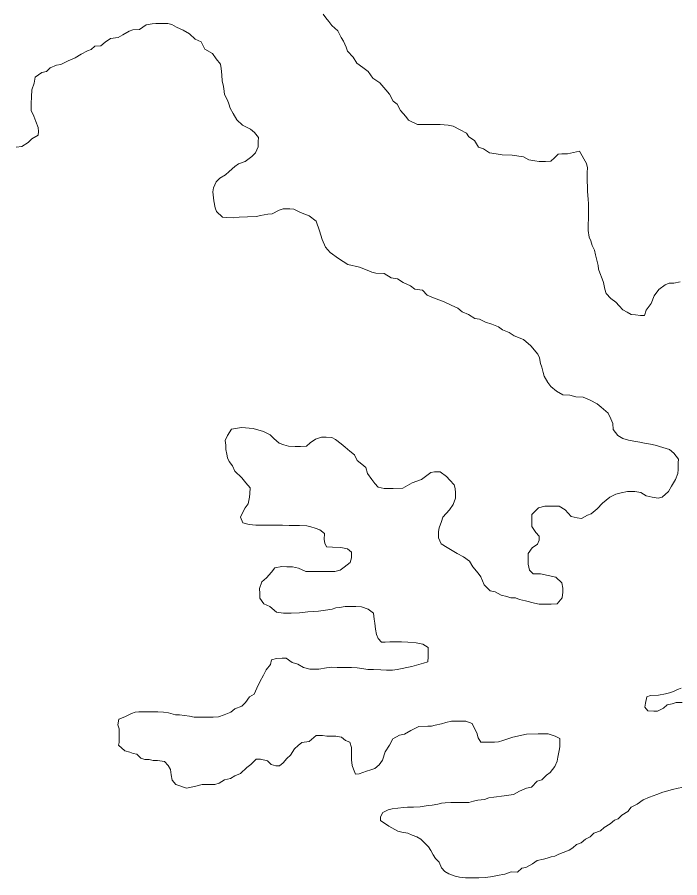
# Model space of a CAD drawing. Extents: x 553962 to 842807, y 8883888 to 9032388.
# Drawn here: x 620486 to 624059, y 8940293 to 8944931 of the extents above; entities that cross this region are included whole.
import ezdxf

# ---------------------------------------------------------------- set-up
doc = ezdxf.new("R2010")
doc.units = 0
doc.header["$LTSCALE"] = 150
doc.layers.add('25', color=7, linetype='Continuous', lineweight=13)

msp = doc.modelspace()

# ---------------------------------------------------------------- linework, layer by layer
at = {"layer": '25'}
for points in [[(623518.7, 8944209.5), (623453.5, 8944194.9), (623423.5, 8944195.1), (623403.5, 8944192.7), (623383.3, 8944172.8), (623363.2, 8944155.4), (623335.6, 8944153.1), (623300.6, 8944153.3), (623278.1, 8944156), (623245.7, 8944161.2), (623215.8, 8944178.9), (623155.8, 8944186.8), (623100.8, 8944189.7), (623068.3, 8944194.9), (623033.4, 8944200.2), (623001, 8944220.4), (622973.6, 8944230.6), (622951.3, 8944265.8), (622921.5, 8944286), (622909.1, 8944306.1), (622874.2, 8944323.9), (622836.9, 8944344.2), (622809.4, 8944349.4), (622766.9, 8944352.2), (622729.4, 8944352.4), (622691.9, 8944352.7), (622644.3, 8944353), (622597, 8944375.8), (622582.2, 8944395.9), (622552.4, 8944428.7), (622535.1, 8944461.3), (622512.8, 8944479), (622493, 8944516.7), (622473.2, 8944539.3), (622441, 8944577.1), (622403.7, 8944602.4), (622378.9, 8944637.6), (622349.1, 8944660.3), (622316.7, 8944683.1), (622297, 8944715.8), (622267.2, 8944748.5), (622259.8, 8944768.6), (622245.1, 8944801.2), (622232.7, 8944821.3), (622215.5, 8944856.5), (622183.2, 8944886.8), (622165.9, 8944906.9), (622151, 8944927), (622136.2, 8944947.2)], [(620480.4, 8944231.1), (620510.5, 8944233.4), (620545.7, 8944255.7), (620565.8, 8944275.6), (620598.5, 8944295.4), (620601.1, 8944315.4), (620598.8, 8944335.4), (620586.5, 8944368.1), (620576.7, 8944398.2), (620562, 8944428.3), (620562.2, 8944465.8), (620562.5, 8944500.9), (620565.3, 8944538.4), (620578.1, 8944575.9), (620583.3, 8944608.4), (620618.6, 8944633.2), (620643.6, 8944638.1), (620663.8, 8944657.9), (620698.9, 8944672.7), (620721.4, 8944675.1), (620761.6, 8944694.8), (620799.2, 8944712.1), (620831.9, 8944731.9), (620864.5, 8944749.2), (620884.6, 8944756.6), (620904.8, 8944774), (620937.3, 8944776.3), (620959.9, 8944796.2), (620990.1, 8944816), (621030.2, 8944820.8), (621055.3, 8944835.6), (621090.5, 8944855.4), (621110.5, 8944862.8), (621145.5, 8944865.1), (621180.8, 8944889.9), (621213.3, 8944894.7), (621233.3, 8944897), (621265.8, 8944896.8), (621298.3, 8944896.6), (621320.8, 8944891.4), (621345.7, 8944876.2), (621380.6, 8944861), (621415.5, 8944840.7), (621445.3, 8944813), (621477.7, 8944797.8), (621497.4, 8944757.6), (621539.7, 8944734.8), (621559.5, 8944707.1), (621581.8, 8944676.9), (621586.6, 8944654.3), (621588.9, 8944619.3), (621591.1, 8944586.7), (621596, 8944566.7), (621600.8, 8944546.6), (621603.1, 8944514), (621620.4, 8944483.9), (621627.7, 8944463.8), (621635, 8944441.2), (621649.8, 8944411.1), (621669.6, 8944378.4), (621701.9, 8944348.2), (621744.2, 8944327.8), (621766.6, 8944310.2), (621786.4, 8944282.5), (621786.2, 8944260), (621786, 8944232.4), (621770.8, 8944200), (621750.6, 8944180.1), (621715.4, 8944152.8), (621680.3, 8944140.5), (621660.2, 8944125.6), (621629.9, 8944098.3)], [(624061, 8943504.9), (624026, 8943497.6), (624001, 8943497.8), (623980.9, 8943487.9), (623945.7, 8943463.1), (623920.4, 8943428.2), (623905.1, 8943388.3), (623877.3, 8943350.9), (623869.6, 8943323.4), (623847.1, 8943323.6), (623819.6, 8943326.2), (623797.1, 8943328.9), (623774.7, 8943341.6), (623752.2, 8943354.2), (623732.4, 8943374.4), (623715, 8943394.5), (623687.7, 8943414.7), (623662.9, 8943442.4), (623655.6, 8943465), (623648.3, 8943500.1), (623641, 8943520.2), (623628.7, 8943552.8), (623621.3, 8943572.9), (623619, 8943592.9), (623609.3, 8943628.1), (623604.4, 8943650.6), (623599.6, 8943675.7), (623587.3, 8943700.8), (623580, 8943725.9), (623570.2, 8943746), (623565.4, 8943781.1), (623565.6, 8943806.1), (623566, 8943853.7), (623566.2, 8943883.7), (623566.5, 8943926.3), (623564.2, 8943948.8), (623562, 8943993.9), (623562.2, 8944016.4), (623559.9, 8944046.5), (623560.1, 8944074), (623560.3, 8944094), (623560.5, 8944119.1), (623555.7, 8944141.6), (623518.7, 8944209.5)], [(621629.9, 8944098.3), (621609.8, 8944080.9), (621579.6, 8944063.6), (621559.5, 8944043.7), (621544.2, 8944011.2), (621541.6, 8943988.7), (621546.2, 8943941.1), (621553.4, 8943903.5), (621560.8, 8943883.4), (621593.1, 8943853.2), (621615.5, 8943850.5), (621653.1, 8943850.3), (621683.1, 8943852.6), (621728.1, 8943854.8), (621775.7, 8943857), (621798.2, 8943861.8), (621838.3, 8943869.1), (621860.8, 8943871.4), (621898.5, 8943891.2), (621921, 8943898.6), (621956.1, 8943898.3), (621978.5, 8943895.7), (622013.4, 8943877.9), (622060.8, 8943860.1), (622097.4, 8943831.2), (622116.1, 8943779.7), (622130.7, 8943732.3), (622149, 8943692.2), (622174.5, 8943663), (622218.3, 8943630.1), (622218.3, 8943630.1), (622269.5, 8943597.3), (622269.5, 8943597.3), (622331.5, 8943582.7), (622331.5, 8943582.7), (622372.9, 8943566.9), (622397.8, 8943556.7), (622420.3, 8943551.6), (622465.3, 8943548.8), (622502.6, 8943526), (622537.6, 8943520.8), (622567.5, 8943500.5), (622607.3, 8943482.8), (622629.7, 8943465.1), (622672.2, 8943459.8), (622697, 8943432.1), (622739.4, 8943414.3), (622784.3, 8943399), (622826.7, 8943378.7), (622861.6, 8943363.4), (622886.4, 8943343.2), (622918.8, 8943328), (622953.7, 8943307.7), (622978.7, 8943302.5), (623011.1, 8943287.3), (623046, 8943277.1), (623080.9, 8943261.8), (623103.3, 8943246.6), (623138.2, 8943231.4), (623165.6, 8943213.7), (623215.4, 8943193.3), (623255.3, 8943159.4), (623292.7, 8943114.4), (623302.6, 8943094.3), (623307.3, 8943064.3), (623314.7, 8943044.2), (623322, 8943016.6), (623326.8, 8942996.5), (623346.6, 8942961.4), (623363.9, 8942941.2), (623393.8, 8942916), (623428.6, 8942895.7), (623466.1, 8942893), (623498.6, 8942885.2), (623538.6, 8942882.5), (623576, 8942867.2), (623613.3, 8942846.9), (623635.7, 8942829.3), (623673, 8942796.5), (623687.8, 8942766.3), (623697.6, 8942741.2), (623699.8, 8942708.7), (623724.6, 8942676), (623752, 8942660.8), (623781.9, 8942650.6), (623811.9, 8942645.3), (623844.4, 8942640.1), (623869.3, 8942634.9), (623901.8, 8942629.7), (623926.8, 8942624.6), (623966.7, 8942611.8), (624004.1, 8942601.5), (624026.5, 8942581.3), (624051.2, 8942548.6), (624051.1, 8942528.6), (624050.8, 8942493.6), (624048.2, 8942471), (624035.4, 8942438.6), (624015.1, 8942403.7), (623997.4, 8942373.7), (623964.7, 8942343.9)], [(622126.8, 8942667.6), (622094.1, 8942656.7), (622065.7, 8942637.1), (622046.8, 8942618.5), (622014.3, 8942616.2), (621984.3, 8942616.4), (621949.3, 8942619.1), (621924.3, 8942626.8), (621899.4, 8942634.5), (621869.5, 8942659.7), (621849.7, 8942679.9), (621814.8, 8942697.6), (621758.2, 8942713.4), (621694.9, 8942719.9), (621641.4, 8942709.8)], [(621641.4, 8942709.8), (621620.8, 8942676.3), (621607.7, 8942650.2), (621612, 8942624), (621612, 8942600.1), (621616.4, 8942576.1), (621620.8, 8942556.5), (621629.5, 8942536.9), (621646.9, 8942512.9), (621659.7, 8942484.3), (621697, 8942449), (621719.3, 8942421.3), (621741.6, 8942393.7), (621741.3, 8942363.6), (621738.7, 8942343.6), (621730.9, 8942308.6), (621715.7, 8942286.2), (621700.5, 8942258.7), (621690.3, 8942236.3), (621702.6, 8942206.2), (621737.6, 8942195.9), (621772.6, 8942193.2), (621805.1, 8942193), (621837.6, 8942192.7), (621872.6, 8942192.5), (621917.6, 8942192.2), (621952.6, 8942192), (621987.6, 8942191.8), (622007.6, 8942191.6), (622047.6, 8942188.8), (622070.1, 8942183.7), (622092.6, 8942176), (622117.5, 8942168.4), (622142.4, 8942148.2), (622142.1, 8942115.6), (622144.5, 8942095.6), (622154.3, 8942075.5), (622186.8, 8942075.3), (622231.8, 8942072.5), (622266.8, 8942064.7), (622289.2, 8942047.1), (622288.9, 8942017), (622281.2, 8941992), (622248.5, 8941967.2), (622228.4, 8941949.8), (622198.3, 8941942.5), (622155.8, 8941942.8), (622110.8, 8941943.1), (622065.8, 8941943.4), (622043.3, 8941943.5), (622003.4, 8941961.3), (621970.9, 8941969.1), (621940.9, 8941969.2), (621913.4, 8941969.4), (621875.8, 8941962.2), (621858.2, 8941939.8), (621830.4, 8941909.9), (621805.2, 8941887.5), (621792.5, 8941852.6), (621794.8, 8941825), (621794.6, 8941800), (621816.8, 8941769.8), (621849.2, 8941754.6), (621884, 8941724.3), (621921.5, 8941719), (621941.5, 8941718.9), (621964, 8941718.7), (622009.1, 8941720.9), (622054.1, 8941725.7), (622111.7, 8941730.3), (622149.2, 8941735), (622184.3, 8941739.8), (622204.3, 8941747.2), (622224.4, 8941749.6), (622254.4, 8941754.4), (622276.9, 8941754.2), (622311.9, 8941754), (622342, 8941753.8), (622379.4, 8941741), (622406.7, 8941718.3), (622411.5, 8941685.7), (622413.8, 8941665.7), (622418.6, 8941633.1), (622423.3, 8941603.1), (622433.2, 8941582.9), (622450.6, 8941562.8), (622470.6, 8941562.7), (622495.6, 8941565), (622515.6, 8941564.9), (622558.1, 8941564.6), (622593.1, 8941561.9), (622638.1, 8941559.1), (622673.1, 8941551.3), (622702.9, 8941533.6), (622702.8, 8941513.6), (622702.6, 8941483.5), (622699.8, 8941456), (622677.3, 8941448.7), (622614.6, 8941431.5), (622534.5, 8941414.6), (622509.4, 8941412.2)], [(623964.7, 8942343.9), (623942.1, 8942339.1), (623909.6, 8942344.3), (623877.2, 8942352), (623849.8, 8942369.7), (623817.3, 8942374.9), (623777.3, 8942375.2), (623742.2, 8942367.9), (623714.7, 8942360.6), (623682, 8942343.3), (623661.9, 8942328.4), (623641.8, 8942311), (623614, 8942281.1), (623581.3, 8942253.8), (623561.2, 8942246.4), (623528.6, 8942229.1), (623506.1, 8942231.8), (623473.7, 8942239.5), (623441.4, 8942274.8), (623409, 8942295), (623374, 8942295.2), (623331.5, 8942295.5), (623296.4, 8942285.7), (623261.1, 8942250.9), (623260.9, 8942215.9), (623260.7, 8942185.8), (623282.9, 8942153.1), (623300.3, 8942133), (623300.1, 8942113), (623292.4, 8942090.5), (623262.3, 8942070.7), (623242, 8942040.8), (623241.9, 8942018.2), (623241.6, 8941983.2), (623248.8, 8941950.6), (623268.7, 8941930.4), (623308.7, 8941930.2), (623348.7, 8941922.4), (623391.1, 8941912.1), (623423.4, 8941881.8), (623428.2, 8941854.3), (623428, 8941831.7), (623425.3, 8941801.7), (623397.5, 8941769.3), (623365, 8941767.1), (623340, 8941767.2), (623300, 8941767.5), (623275, 8941772.7), (623227.6, 8941785.5), (623195.1, 8941793.2), (623172.7, 8941800.9), (623148.2, 8941802.2), (623126.1, 8941807.7), (623096.2, 8941815.4), (623063.8, 8941833.2), (623036.3, 8941838.3), (623004, 8941871.1), (622986.9, 8941913.8), (622972, 8941933.9), (622942.3, 8941969.2), (622925, 8941999.3), (622892.6, 8942022.1), (622857.8, 8942039.8), (622805.5, 8942072.7), (622773.1, 8942092.9), (622758.4, 8942125.6), (622758.6, 8942158.1), (622761.3, 8942178.1), (622774, 8942213.1), (622781.7, 8942235.6), (622817, 8942275.4), (622837.3, 8942305.3), (622850, 8942337.8), (622850.2, 8942367.8), (622847.9, 8942390.4), (622843.1, 8942410.4), (622818.2, 8942435.6), (622800.9, 8942455.8), (622766.1, 8942481), (622736.1, 8942481.2), (622716, 8942476.4), (622665.7, 8942439.1), (622615.6, 8942421.9), (622565.3, 8942392.2), (622512.8, 8942390.1), (622465.2, 8942390.4), (622432.8, 8942398.1), (622415.4, 8942418.3), (622398.1, 8942438.4), (622375.8, 8942471.1), (622366.1, 8942503.7), (622343.7, 8942521.4), (622318.7, 8942541.2), (622305.6, 8942571.7), (622279.5, 8942591.3), (622255.5, 8942613.1), (622233.7, 8942630.6), (622203.1, 8942654.6), (622183.5, 8942665.4), (622153, 8942667.6), (622126.8, 8942667.6)], [(622509.4, 8941412.2), (622476.9, 8941412.4), (622446.9, 8941412.6), (622406.9, 8941415.4), (622376.9, 8941415.6), (622354.4, 8941418.2), (622319.4, 8941423.5), (622289.4, 8941426.2), (622261.9, 8941426.4), (622241.9, 8941426.5), (622211.9, 8941426.7), (622181.9, 8941426.9), (622154.4, 8941424.6), (622111.8, 8941417.3), (622091.8, 8941417.5), (622064.3, 8941417.7), (622029.3, 8941425.4), (621999.4, 8941443.1), (621969.5, 8941453.3), (621937.2, 8941476.1), (621914.7, 8941476.2), (621884.6, 8941473.9), (621857.1, 8941466.6), (621851.9, 8941441.6), (621829.2, 8941414.2), (621813.9, 8941384.3), (621793.6, 8941349.3), (621778.4, 8941314.4), (621763.1, 8941282), (621738, 8941267.1), (621717.8, 8941237.2), (621697.6, 8941217.3), (621660, 8941202.5), (621637.3, 8941185.2), (621602.2, 8941170.4), (621572.1, 8941160.5), (621542.1, 8941158.2), (621522.1, 8941158.4), (621502.1, 8941158.5), (621479.6, 8941158.7), (621459.5, 8941158.8), (621439.5, 8941158.9), (621414.6, 8941164.1), (621361.5, 8941170.5), (621339.3, 8941170.7), (621301.8, 8941180.9), (621274.4, 8941186.1), (621244.3, 8941186.3), (621224.3, 8941186.5), (621201.8, 8941186.6), (621169.3, 8941186.8), (621141.8, 8941187), (621121.8, 8941184.6), (621101.7, 8941177.3), (621066.6, 8941160), (621034, 8941147.7), (621028.7, 8941117.7), (621036.1, 8941095.1), (621035.8, 8941062.5), (621035.7, 8941042.5), (621035.5, 8941022.5), (621032.8, 8941006.9)], [(624071.3, 8941236.6), (624038.8, 8941236.8), (624018.7, 8941229.5), (623991.2, 8941224.7), (623971, 8941207.3), (623938.4, 8941189.9), (623918.4, 8941190.1), (623885.9, 8941192.8), (623871, 8941212.9), (623873.7, 8941232.9), (623881.4, 8941267.9), (623901.5, 8941275.3), (623944, 8941277.5), (623981.6, 8941284.8), (624004.2, 8941289.7), (624024.2, 8941297), (624046.8, 8941306.9), (624066.9, 8941314.3)], [(621504.3, 8940795.5), (621524.3, 8940795.3), (621551.8, 8940795.2), (621574.4, 8940802.5), (621604.5, 8940819.8), (621637.1, 8940827.1), (621659.7, 8940842), (621689.8, 8940854.3), (621725.1, 8940886.7), (621745.2, 8940904), (621775.5, 8940931.4), (621798, 8940931.2), (621835.4, 8940923.5), (621855.3, 8940903.3), (621880.2, 8940895.6), (621900.2, 8940895.5), (621920.4, 8940912.9), (621940.6, 8940935.3), (621960.7, 8940952.7), (621981, 8940987.6), (622001.1, 8941005), (622021.2, 8941022.4), (622061.3, 8941027.1), (622099.1, 8941059.4), (622131.6, 8941059.2), (622156.6, 8941056.5), (622179.1, 8941056.4), (622204.1, 8941056.2), (622234.1, 8941051), (622256.4, 8941033.3), (622278.9, 8941023.2), (622288.7, 8940995.6), (622288.5, 8940975.6), (622288.3, 8940948), (622288.2, 8940928), (622292.9, 8940897.9), (622300.3, 8940877.8), (622310.1, 8940850.2), (622330.1, 8940852.6), (622370.2, 8940867.3), (622392.8, 8940874.7), (622415.4, 8940882.1), (622438, 8940902), (622455.7, 8940926.9), (622471.1, 8940971.8), (622493.8, 8941006.7), (622511.6, 8941041.7), (622546.8, 8941061.5), (622574.3, 8941066.3), (622609.5, 8941086.1), (622652.2, 8941108.3), (622699.7, 8941110.5), (622719.7, 8941110.4), (622739.8, 8941115.3), (622774.8, 8941122.5), (622797.4, 8941129.9), (622827.5, 8941137.2), (622862.5, 8941137), (622885, 8941136.8), (622905, 8941136.7), (622939.9, 8941124), (622954.7, 8941093.8), (622964.6, 8941073.7), (622971.8, 8941046.1), (622986.7, 8941023.5)], [(622986.7, 8941023.5), (623029.2, 8941023.2), (623059.2, 8941023), (623081.7, 8941025.4), (623104.3, 8941032.7), (623159.5, 8941049.9), (623232.1, 8941066.9), (623294.7, 8941069), (623349.7, 8941068.7), (623387.1, 8941055.9), (623412, 8941043.2), (623411.9, 8941023.2), (623411.7, 8940998.2), (623409, 8940978.2), (623401.3, 8940943.2), (623398.6, 8940920.6), (623385.9, 8940893.2), (623360.6, 8940860.8), (623340.5, 8940845.9), (623315.3, 8940821.1), (623290.2, 8940813.7), (623260, 8940781.4), (623232.4, 8940776.5), (623194.8, 8940759.3), (623162.1, 8940741.9), (623112, 8940734.8), (623057, 8940727.6), (623029.4, 8940722.8), (623006.8, 8940715.4), (622969.3, 8940710.7), (622946.8, 8940705.8), (622921.7, 8940698.5), (622886.7, 8940698.7), (622856.7, 8940698.9), (622824.2, 8940699.1), (622794.1, 8940696.8), (622774.1, 8940694.4)], [(621032.8, 8941006.9), (621066.9, 8940976.4), (621092.8, 8940969.9), (621112.1, 8940961.9), (621130.4, 8940958.2), (621152.7, 8940938), (621175.2, 8940930.3), (621197.7, 8940930.2), (621220.2, 8940925), (621242.7, 8940924.9), (621280.1, 8940919.6), (621300, 8940897), (621312.3, 8940876.9), (621317.1, 8940846.8), (621321.9, 8940819.2), (621341.7, 8940795), (621341.7, 8940795), (621341.7, 8940795), (621341.7, 8940795), (621399.2, 8940775.9), (621399.2, 8940775.9), (621399.2, 8940775.9), (621449.2, 8940785.8), (621484.3, 8940795.6), (621504.3, 8940795.5)], [(622490.5, 8940571.1), (622537.8, 8940543.3), (622560.3, 8940538.1), (622592.8, 8940532.9), (622615.2, 8940522.8), (622640.2, 8940512.6), (622662.6, 8940499.9), (622684.9, 8940479.7), (622704.8, 8940459.6), (622717.1, 8940439.5), (622729.5, 8940416.8), (622741.8, 8940396.7), (622761.7, 8940376.6), (622773.9, 8940346.5), (622791.3, 8940326.3), (622813.7, 8940313.6), (622848.6, 8940300.9), (622871.1, 8940295.7), (622903.6, 8940293), (622923.6, 8940292.9), (622956.1, 8940292.7), (622976.1, 8940292.6), (623011.2, 8940294.8), (623051.2, 8940299.6), (623073.8, 8940304.4), (623116.3, 8940311.6), (623148.9, 8940323.9), (623184, 8940323.7), (623206.6, 8940343.6), (623229.2, 8940348.4), (623264.3, 8940368.2), (623289.5, 8940385.6), (623324.5, 8940392.9), (623344.6, 8940397.8), (623364.7, 8940405.1), (623384.7, 8940410), (623407.3, 8940419.9), (623429.9, 8940429.7), (623462.5, 8940442), (623482.6, 8940454.4), (623502.7, 8940471.8), (623527.8, 8940481.7), (623550.5, 8940501.6), (623575.6, 8940513.9), (623595.7, 8940533.8), (623630.8, 8940546.1), (623651, 8940563.5), (623683.6, 8940583.3), (623706.3, 8940603.2), (623726.4, 8940610.5), (623746.5, 8940630.4), (623779.2, 8940650.2), (623796.9, 8940672.7), (623829.5, 8940690), (623862.2, 8940712.3), (623894.8, 8940727.1), (623914.9, 8940734.5), (623935, 8940741.8), (623967.6, 8940754.2), (623987.6, 8940759), (624020.2, 8940768.8), (624050.3, 8940776.1), (624070.3, 8940778.5)], [(622774.1, 8940694.4), (622754, 8940689.6), (622724, 8940684.8), (622701.5, 8940682.4), (622658.9, 8940675.2), (622623.9, 8940672.9), (622591.3, 8940673.1), (622568.8, 8940670.8), (622538.8, 8940668.5), (622508.7, 8940663.7), (622486.2, 8940658.8), (622458.6, 8940644), (622445.9, 8940621.5), (622445.7, 8940601.5), (622490.5, 8940571.1)]]:
    msp.add_lwpolyline(points, dxfattribs=at)

doc.saveas('drawing.dxf')
